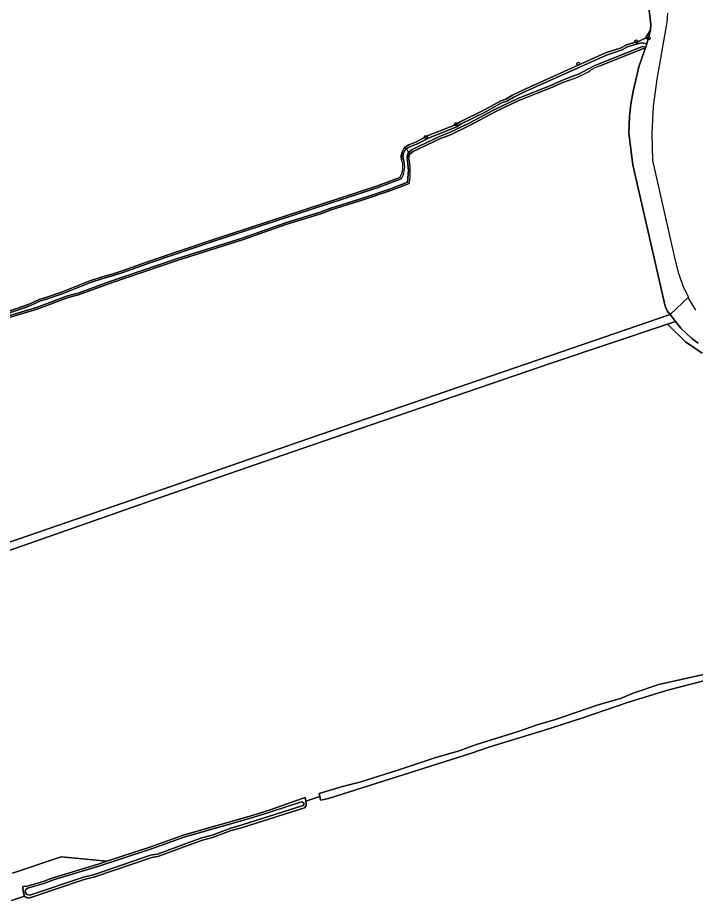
# Model space of a CAD drawing. Extents: x 162879 to 165540, y 384011 to 385181.
# Drawn here: x 165023.8 to 165233.6, y 384552 to 384825.2 of the extents above; entities that cross this region are included whole.
import ezdxf

# ---------------------------------------------------------------- set-up
doc = ezdxf.new("R2010")
doc.units = 0
for name, color, linetype in [('IMGEO_Boom', 7, 'Continuous'), ('IMGEO_Bouwland', 7, 'Continuous'), ('IMGEO_Erf', 7, 'Continuous'), ('IMGEO_Grasland_agrarisch', 7, 'Continuous'), ('IMGEO_Oever', 7, 'Continuous'), ('IMGEO_Rivier', 7, 'Continuous'), ('IMGEO_Waterloop', 7, 'Continuous')]:
    doc.layers.add(name, color=color, linetype=linetype)

msp = doc.modelspace()

# ---------------------------------------------------------------- linework, layer by layer
at = {"layer": 'IMGEO_Boom'}
for centre in [(165215.35, 384817.83), (165219.15, 384818.8), (165197.41, 384810.92), (165159.54, 384792.25), (165150.2, 384788.25)]:
    msp.add_circle(centre, 0.489, dxfattribs=at)
at = {"layer": 'IMGEO_Bouwland'}
for points in [[(165205.83, 384814.3), (165210.68, 384815.89), (165212.28, 384816.83), (165216.25, 384817.97), (165216.61, 384818.1), (165217, 384818.34), (165217.18, 384818.46), (165217.44, 384818.58), (165218.04, 384818.73), (165219.69, 384821.36), (165219.81, 384823.05), (165219.08, 384829.3)], [(165003.74, 384654.13), (165006.84, 384656.36), (165006.25, 384657.68), (165068.54, 384679.15), (165114.24, 384695.07), (165188.31, 384720.43), (165225.82, 384733.3), (165224.89, 384734.51), (165224.29, 384735.9), (165214.28, 384779.7), (165213.03, 384789.46), (165213.19, 384794.64), (165213.68, 384798.44), (165214.39, 384802.44), (165215.14, 384805.97), (165216.11, 384809.96), (165217.08, 384812.65), (165218.19, 384815.92), (165216.22, 384815.13), (165204.14, 384810.28)], [(165142.7, 384781.14), (165142.58, 384782.42), (165142.82, 384783.62), (165143.58, 384785.04), (165144.94, 384785.88), (165147.02, 384786.69), (165150.89, 384788.69), (165159.41, 384792.09), (165160.81, 384793), (165168.39, 384796.66), (165173.37, 384799.48), (165174.93, 384800.02), (165176.85, 384801.11), (165180.24, 384802.75), (165205.83, 384814.3)], [(165194.61, 384805.88), (165192.24, 384805.04), (165189.36, 384803.67), (165178.97, 384799.53), (165171.85, 384796.12), (165163.75, 384791.84), (165157.81, 384788.99), (165154.7, 384787.76), (165146.28, 384783.78), (165145.38, 384783.1), (165145.14, 384782.92), (165144.93, 384781.88)], [(165011.3, 384730.9), (165027.44, 384736.53), (165030.7, 384738.11), (165032.28, 384738.45), (165037.43, 384740.19), (165046.15, 384743.72), (165050.01, 384745.02), (165053.41, 384745.9), (165056.19, 384746.81), (165065.15, 384750), (165084.11, 384756.44), (165134.94, 384773.04), (165142.14, 384775.74)], [(165145.07, 384773.86), (165139.37, 384771.76), (165131.12, 384768.97), (165120.92, 384765.75), (165117.96, 384764.58), (165106.87, 384761.16), (165093.79, 384756.59), (165073.23, 384750), (165052.59, 384743.04), (165042.71, 384739.46), (165039.45, 384738.55), (165029.86, 384734.99), (165020.92, 384732.3), (164996.92, 384723.05), (164977.03, 384715.99), (164964.18, 384711.67), (164962.79, 384712.1), (164957.91, 384709.62), (164959.61, 384707.44), (164962.99, 384702.64), (164964.66, 384700.66), (164966.42, 384697.98), (164970.72, 384693.06), (164973.05, 384691.01)]]:
    msp.add_lwpolyline(points, dxfattribs=at)
for centre, radius, start, end in [((165207.02, 384800.03), 10.64, 105.6765, 124.062), ((165185.73, 384833.68), 29.18, 287.7181, 301.6946), ((165137.12, 384779), 5.98, 326.9786, 21.0421), ((165121.04, 384777.46), 24.3, 351.4886, 10.4838)]:
    msp.add_arc(centre, radius, start, end, dxfattribs=at)
at = {"layer": 'IMGEO_Erf'}
msp.add_lwpolyline([(165021.98, 384551.96), (165025.98, 384553.26), (165025.5, 384554.66), (165025.4, 384556.22), (165026.74, 384556.34), (165031.76, 384557.75), (165035.02, 384559.03), (165035.13, 384559.07), (165048.77, 384563.18), (165051.44, 384564.06), (165037.33, 384565.39), (165022.29, 384560.34)], dxfattribs=at)
at = {"layer": 'IMGEO_Grasland_agrarisch'}
for points in [[(165235.68, 384721.32), (165230.61, 384724.82), (165225.01, 384730.35), (165188.98, 384718.28), (165114.91, 384692.84), (165069.22, 384677.1), (165007.26, 384655.43)], [(165253.93, 384624.43), (165225.39, 384617.17), (165212.94, 384613.36), (165198.49, 384608.41), (165186.57, 384604.52), (165169.96, 384599.47), (165164.37, 384597.55), (165120.04, 384583.52), (165117.57, 384582.95), (165117.38, 384584.09), (165113, 384582.65), (165113.18, 384581.61), (165113.06, 384581.07), (165112.65, 384580.64), (165093.45, 384574.55), (165089.97, 384573.55), (165084.17, 384571.44), (165081.03, 384570.58), (165079.29, 384569.94), (165067.23, 384565.52), (165066.43, 384565.39), (165065.08, 384565.16), (165047.73, 384559.24), (165044.39, 384558.4), (165027.33, 384552.68), (165026.5, 384552.81), (165025.98, 384553.26), (165021.98, 384551.96)], [(165022.29, 384560.34), (165037.33, 384565.39), (165051.44, 384564.06), (165064.48, 384568.36), (165065.11, 384568.57), (165075.36, 384572.26), (165077.29, 384572.81), (165096.13, 384578.17), (165102.29, 384580.09), (165111.88, 384583.5), (165112.8, 384583.77), (165113, 384582.65), (165117.38, 384584.09), (165117.22, 384585.07), (165124.35, 384587.17), (165129.71, 384588.59), (165141.52, 384592.28), (165153.26, 384596.15), (165160.19, 384598.17), (165165.87, 384600.21), (165178.72, 384604.24), (165184.65, 384606.29), (165190.29, 384607.91), (165203.58, 384612.52), (165210.46, 384614.42), (165214.32, 384616.1), (165222.31, 384618.77), (165244.92, 384623.88)]]:
    msp.add_lwpolyline(points, dxfattribs=at)
at = {"layer": 'IMGEO_Oever'}
for points in [[(165218.55, 384817.08), (165218.99, 384818.51), (165219.69, 384821.36), (165218.04, 384818.73), (165217.44, 384818.58), (165217.18, 384818.46), (165217, 384818.34), (165216.61, 384818.1), (165216.25, 384817.97), (165212.28, 384816.83), (165210.68, 384815.89), (165205.83, 384814.3), (165180.24, 384802.75), (165176.85, 384801.11), (165174.93, 384800.02), (165173.37, 384799.48), (165168.39, 384796.66), (165160.81, 384793), (165159.41, 384792.09), (165150.89, 384788.69), (165147.02, 384786.69), (165144.94, 384785.88), (165143.58, 384785.04), (165144.07, 384784.5), (165144.66, 384784.89), (165145.25, 384785.25), (165147.31, 384786.06), (165151.18, 384788.06), (165159.74, 384791.47), (165161.15, 384792.4), (165168.71, 384796.04), (165173.65, 384798.84), (165175.22, 384799.38), (165177.17, 384800.5), (165180.54, 384802.12), (165206.08, 384813.65), (165210.97, 384815.25), (165212.56, 384816.19), (165216.46, 384817.31), (165216.91, 384817.47)], [(165113, 384582.65), (165112.8, 384583.77), (165111.88, 384583.5), (165102.29, 384580.09), (165096.13, 384578.17), (165077.29, 384572.81), (165075.36, 384572.26), (165065.11, 384568.57), (165064.48, 384568.36), (165051.44, 384564.06), (165048.77, 384563.18), (165035.13, 384559.07), (165035.02, 384559.03), (165031.76, 384557.75), (165026.74, 384556.34), (165025.4, 384556.22), (165025.5, 384554.66), (165025.98, 384553.26), (165026.5, 384552.81), (165027.33, 384552.68), (165044.39, 384558.4), (165047.73, 384559.24), (165065.08, 384565.16), (165066.43, 384565.39), (165067.23, 384565.52), (165079.29, 384569.94), (165081.03, 384570.58), (165084.17, 384571.44), (165089.97, 384573.55), (165093.45, 384574.55), (165112.65, 384580.64), (165113.06, 384581.07), (165113.18, 384581.61)], [(165111.96, 384582.42), (165112.44, 384582.09), (165112.47, 384581.59), (165112.19, 384581.29), (165093.29, 384575.29), (165089.8, 384574.29), (165084, 384572.18), (165080.86, 384571.32), (165079.1, 384570.67), (165067.09, 384566.27), (165066.34, 384566.14), (165064.95, 384565.91), (165047.58, 384559.98), (165044.24, 384559.15), (165027.61, 384553.57), (165026.73, 384553.76), (165026.29, 384554.31), (165026.15, 384554.79), (165026.34, 384555.29), (165026.86, 384555.69), (165031.97, 384557.14), (165035.23, 384558.42), (165048.97, 384562.56), (165064.68, 384567.74), (165065.32, 384567.96), (165075.56, 384571.64), (165077.47, 384572.18), (165096.32, 384577.55), (165102.49, 384579.47), (165111.41, 384582.32)]]:
    msp.add_lwpolyline(points, close=True, dxfattribs=at)
for points in [[(165204.14, 384810.28), (165216.22, 384815.13), (165218.19, 384815.92), (165218.25, 384816.11), (165217.32, 384816.32), (165215.96, 384815.78), (165203.89, 384810.93), (165202.25, 384810.32), (165200.72, 384809.46), (165197.63, 384807.8), (165194.37, 384806.54), (165191.98, 384805.69), (165189.08, 384804.3), (165178.69, 384800.17), (165171.54, 384796.74), (165163.44, 384792.46), (165157.53, 384789.62), (165154.42, 384788.4), (165145.92, 384784.38), (165145.46, 384784.03), (165144.93, 384783.58), (165145.38, 384783.1), (165146.28, 384783.78), (165154.7, 384787.76), (165157.81, 384788.99), (165163.75, 384791.84), (165171.85, 384796.12), (165178.97, 384799.53)], [(165178.97, 384799.53), (165189.36, 384803.67), (165192.24, 384805.04), (165194.61, 384805.88)], [(165144.93, 384781.88), (165145.14, 384782.92), (165145.38, 384783.1), (165144.93, 384783.58), (165144.63, 384783.11), (165144.39, 384781.9), (165144.8, 384777.86), (165144.56, 384774.24), (165139.2, 384772.27), (165130.95, 384769.48), (165120.74, 384766.26), (165117.78, 384765.08), (165106.7, 384761.67), (165093.62, 384757.1), (165073.06, 384750.51), (165052.41, 384743.54), (165042.55, 384739.98), (165039.29, 384739.06), (165029.68, 384735.5), (165020.74, 384732.8)], [(165143.58, 384785.04), (165142.82, 384783.62), (165142.58, 384782.42), (165142.7, 384781.14)], [(165143.5, 384780.36), (165143.23, 384781.25), (165143.12, 384782.39), (165143.33, 384783.44), (165143.7, 384784.12), (165144.07, 384784.5), (165143.58, 384785.04)], [(165142.14, 384775.74), (165134.94, 384773.04), (165084.11, 384756.44), (165065.15, 384750), (165056.19, 384746.81), (165053.41, 384745.9), (165050.01, 384745.02), (165046.15, 384743.72), (165037.43, 384740.19), (165032.28, 384738.45), (165030.7, 384738.11), (165027.44, 384736.53), (165011.3, 384730.9)], [(165011.48, 384730.4), (165027.64, 384736.04), (165030.87, 384737.6), (165032.42, 384737.93), (165037.62, 384739.68), (165046.34, 384743.22), (165050.16, 384744.5), (165053.56, 384745.38), (165056.36, 384746.31), (165065.33, 384749.49), (165084.29, 384755.93), (165135.11, 384772.54), (165142.51, 384775.31)], [(165020.92, 384732.3), (165029.86, 384734.99), (165039.45, 384738.55), (165042.71, 384739.46), (165052.59, 384743.04), (165073.23, 384750), (165093.79, 384756.59), (165106.87, 384761.16), (165117.96, 384764.58), (165120.92, 384765.75), (165131.12, 384768.97), (165139.37, 384771.76), (165145.07, 384773.86)], [(165234.48, 384724.47), (165232.49, 384725.86), (165229.1, 384729.06), (165227.44, 384731.16), (165225.01, 384730.35), (165230.61, 384724.82), (165235.68, 384721.32)]]:
    msp.add_lwpolyline(points, dxfattribs=at)
for centre, radius, start, end in [((165207.02, 384800.03), 10.64, 105.6765, 124.062), ((165185.73, 384833.68), 29.18, 287.7181, 301.6946), ((165137.12, 384779), 5.98, 326.9786, 21.0421), ((165137.05, 384778.99), 6.59, 325.9765, 11.9454), ((165121.04, 384777.46), 24.3, 351.4886, 10.4838)]:
    msp.add_arc(centre, radius, start, end, dxfattribs=at)
at = {"layer": 'IMGEO_Rivier'}
for points in [[(165219.08, 384829.3), (165219.81, 384823.05), (165219.69, 384821.36), (165218.99, 384818.51), (165218.55, 384817.08), (165218.25, 384816.11), (165218.19, 384815.92), (165217.08, 384812.65), (165216.11, 384809.96), (165215.14, 384805.97), (165214.39, 384802.44), (165213.68, 384798.44), (165213.19, 384794.64), (165213.03, 384789.46), (165214.28, 384779.7), (165224.29, 384735.9), (165224.89, 384734.51), (165225.82, 384733.3), (165231.45, 384738.7), (165229.89, 384742.05), (165228.5, 384745.97), (165227.49, 384750), (165220.49, 384780.95), (165220.2, 384789.39), (165220.62, 384797.83), (165221.76, 384806.2), (165224.85, 384823.82), (165225.1, 384826.58)], [(165233.75, 384734.7), (165231.64, 384738.28), (165231.45, 384738.7), (165225.82, 384733.3), (165227.44, 384731.16), (165229.1, 384729.06), (165232.49, 384725.86), (165234.48, 384724.47)]]:
    msp.add_lwpolyline(points, dxfattribs=at)
at = {"layer": 'IMGEO_Waterloop'}
for points in [[(165218.25, 384816.11), (165218.55, 384817.08), (165216.91, 384817.47), (165216.46, 384817.31), (165212.56, 384816.19), (165210.97, 384815.25), (165206.08, 384813.65), (165180.54, 384802.12), (165177.17, 384800.5), (165175.22, 384799.38), (165173.65, 384798.84), (165168.71, 384796.04), (165161.15, 384792.4), (165159.74, 384791.47), (165151.18, 384788.06), (165147.31, 384786.06), (165145.25, 384785.25), (165144.66, 384784.89), (165144.07, 384784.5), (165144.93, 384783.58), (165145.46, 384784.03), (165145.92, 384784.38), (165154.42, 384788.4), (165157.53, 384789.62), (165163.44, 384792.46), (165171.54, 384796.74), (165178.69, 384800.17), (165189.08, 384804.3), (165191.98, 384805.69), (165194.37, 384806.54), (165197.63, 384807.8), (165200.72, 384809.46), (165202.25, 384810.32), (165203.89, 384810.93), (165215.96, 384815.78), (165217.32, 384816.32)], [(165227.44, 384731.16), (165225.82, 384733.3), (165188.31, 384720.43), (165114.24, 384695.07), (165068.54, 384679.15), (165006.25, 384657.68), (165006.84, 384656.36), (165007.26, 384655.43), (165069.22, 384677.1), (165114.91, 384692.84), (165188.98, 384718.28), (165225.01, 384730.35)], [(165079.1, 384570.67), (165080.86, 384571.32), (165084, 384572.18), (165089.8, 384574.29), (165093.29, 384575.29), (165112.19, 384581.29), (165112.47, 384581.59), (165112.44, 384582.09), (165111.96, 384582.42), (165111.41, 384582.32), (165102.49, 384579.47), (165096.32, 384577.55), (165077.47, 384572.18), (165075.56, 384571.64), (165065.32, 384567.96), (165064.68, 384567.74), (165048.97, 384562.56), (165035.23, 384558.42), (165031.97, 384557.14), (165026.86, 384555.69), (165026.34, 384555.29), (165026.15, 384554.79), (165026.29, 384554.31), (165026.73, 384553.76), (165027.61, 384553.57), (165044.24, 384559.15), (165047.58, 384559.98), (165064.95, 384565.91), (165066.34, 384566.14), (165067.09, 384566.27)]]:
    msp.add_lwpolyline(points, close=True, dxfattribs=at)
for points in [[(165020.74, 384732.8), (165029.68, 384735.5), (165039.29, 384739.06), (165042.55, 384739.98), (165052.41, 384743.54), (165073.06, 384750.51), (165093.62, 384757.1), (165106.7, 384761.67), (165117.78, 384765.08), (165120.74, 384766.26), (165130.95, 384769.48), (165139.2, 384772.27), (165144.56, 384774.24), (165144.8, 384777.86), (165144.39, 384781.9), (165144.63, 384783.11)], [(165144.63, 384783.11), (165144.93, 384783.58), (165144.07, 384784.5), (165143.7, 384784.12), (165143.33, 384783.44), (165143.12, 384782.39), (165143.23, 384781.25), (165143.5, 384780.36)], [(165142.51, 384775.31), (165135.11, 384772.54), (165084.29, 384755.93), (165065.33, 384749.49), (165056.36, 384746.31), (165053.56, 384745.38), (165050.16, 384744.5), (165046.34, 384743.22), (165037.62, 384739.68), (165032.42, 384737.93), (165030.87, 384737.6), (165027.64, 384736.04), (165011.48, 384730.4)], [(165244.92, 384623.88), (165222.31, 384618.77), (165214.32, 384616.1), (165210.46, 384614.42), (165203.58, 384612.52), (165190.29, 384607.91), (165184.65, 384606.29), (165178.72, 384604.24), (165165.87, 384600.21), (165160.19, 384598.17), (165153.26, 384596.15), (165141.52, 384592.28), (165129.71, 384588.59), (165124.35, 384587.17), (165117.22, 384585.07), (165117.38, 384584.09), (165117.57, 384582.95), (165120.04, 384583.52), (165164.37, 384597.55), (165169.96, 384599.47), (165186.57, 384604.52), (165198.49, 384608.41), (165212.94, 384613.36), (165225.39, 384617.17), (165253.93, 384624.43)]]:
    msp.add_lwpolyline(points, dxfattribs=at)
msp.add_arc((165137.05, 384778.99), 6.59, 325.9765, 11.9454, dxfattribs=at)

doc.saveas('drawing.dxf')
